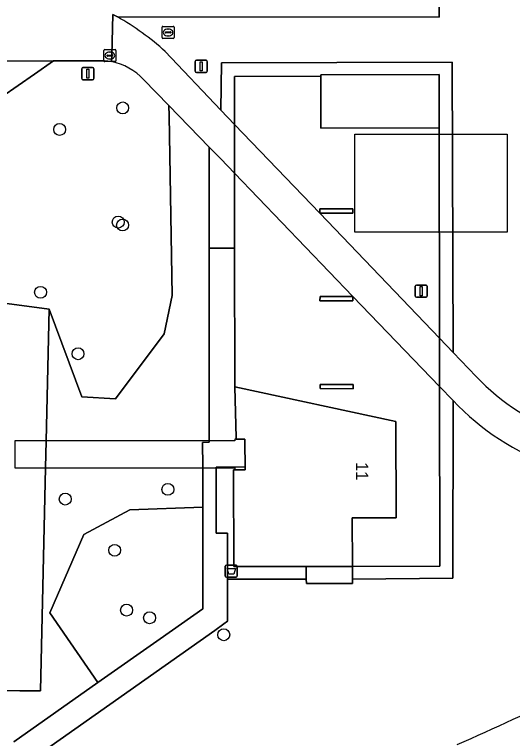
# Model space of a CAD drawing. Extents: x 161477 to 163040, y 383680 to 384871.
# Drawn here: x 162617.6 to 162658.6, y 384501.8 to 384561.2 of the extents above; entities that cross this region are included whole.
import ezdxf

# ---------------------------------------------------------------- set-up
doc = ezdxf.new("R2010")
doc.units = 0
for name, color, linetype in [('IMGEO_Afvalbak', 7, 'Continuous'), ('IMGEO_Boom', 7, 'Continuous'), ('IMGEO_Dek', 7, 'Continuous'), ('IMGEO_Erf', 7, 'Continuous'), ('IMGEO_Fietspad_open', 7, 'Continuous'), ('IMGEO_Groenvoorziening', 7, 'Continuous'), ('IMGEO_Kolk', 7, 'Continuous'), ('IMGEO_Lichtmast', 7, 'Continuous'), ('IMGEO_Pand', 7, 'Continuous'), ('IMGEO_Pand_nummerreeks', 7, 'Continuous'), ('IMGEO_Pand_overbouw', 7, 'Continuous'), ('IMGEO_Pand_vergunning_verleend', 7, 'Continuous'), ('IMGEO_Rijbaan_lokaal_open', 7, 'Continuous'), ('IMGEO_Rioolput', 7, 'Continuous'), ('IMGEO_Terreindeel_halfverhard', 7, 'Continuous'), ('IMGEO_Verkeersbordpaal', 7, 'Continuous'), ('IMGEO_Voetpad_gesloten', 7, 'Continuous'), ('IMGEO_Voetpad_open', 7, 'Continuous')]:
    doc.layers.add(name, color=color, linetype=linetype)

msp = doc.modelspace()

# ---------------------------------------------------------------- linework, layer by layer
at = {"layer": 'IMGEO_Afvalbak'}
for p, q in [((162634.965, 384515.12), (162634.965, 384515.92)), ((162634.965, 384515.92), (162634.965, 384515.12)), ((162635.065, 384516.02), (162635.855, 384516.02)), ((162635.855, 384516.02), (162635.065, 384516.02)), ((162635.955, 384515.92), (162635.955, 384515.12)), ((162635.955, 384515.12), (162635.955, 384515.92)), ((162635.855, 384515.02), (162635.065, 384515.02)), ((162635.065, 384515.02), (162635.855, 384515.02))]:
    msp.add_line(p, q, dxfattribs=at)
msp.add_lwpolyline([(162635.108, 384515.734), (162635.812, 384515.734), (162635.663, 384515.264), (162635.257, 384515.264), (162635.108, 384515.734)], dxfattribs=at)
for centre, start, end in [((162635.065, 384515.92), 90, 180), ((162635.065, 384515.92), 90, 180), ((162635.855, 384515.92), 0, 90), ((162635.855, 384515.92), 360, 90), ((162635.065, 384515.12), 180, 270), ((162635.065, 384515.12), 180, 270), ((162635.855, 384515.12), 270, 0), ((162635.855, 384515.12), 270, 0)]:
    msp.add_arc(centre, 0.1, start, end, dxfattribs=at)
at = {"layer": 'IMGEO_Boom'}
for centre in [(162626.54, 384553.53), (162621.36, 384551.76), (162626.17, 384544.16), (162626.53, 384543.92), (162619.79, 384538.4), (162622.87, 384533.36), (162630.25, 384522.23), (162621.82, 384521.43), (162625.88, 384517.23), (162626.86, 384512.32), (162628.75, 384511.69), (162634.84, 384510.3)]:
    msp.add_circle(centre, 0.489, dxfattribs=at)
at = {"layer": 'IMGEO_Dek'}
msp.add_lwpolyline([(162635.758, 384526.349), (162635.758, 384526.22), (162633.646, 384526.22), (162633.631, 384526.22), (162620.248, 384526.221), (162617.687, 384526.221), (162617.687, 384524.005), (162620.199, 384524.005), (162635.761, 384524.005), (162635.761, 384523.838), (162636.591, 384523.84), (162636.59, 384524.08), (162636.579, 384526.349), (162635.849, 384526.348)], close=True, dxfattribs=at)
at = {"layer": 'IMGEO_Erf'}
for points in [[(162642.73, 384544.889), (162652.564, 384534.637), (162652.537, 384551.896), (162642.808, 384551.877), (162642.803, 384556.121), (162635.712, 384556.101), (162635.718, 384552.173)], [(162645.455, 384538.049), (162635.725, 384548.172), (162635.735, 384542.009), (162635.753, 384530.654), (162648.985, 384527.797), (162648.992, 384519.888), (162645.382, 384519.885), (162645.409, 384515.907), (162652.593, 384515.916), (162652.57, 384530.662)], [(162642.73, 384544.889), (162642.734, 384545.244), (162645.441, 384545.242), (162645.437, 384544.887)], [(162642.734, 384537.694), (162642.746, 384538.045), (162645.455, 384538.049), (162645.443, 384537.698)], [(162645.467, 384530.842), (162645.467, 384530.492), (162642.758, 384530.495), (162642.758, 384530.845)]]:
    msp.add_lwpolyline(points, close=True, dxfattribs=at)
at = {"layer": 'IMGEO_Fietspad_open'}
for points in [[(162626.101, 384560.997), (162625.738, 384561.196), (162625.64, 384557.841), (162625.625, 384557.332)], [(162628.255, 384555.86), (162630.328, 384553.731), (162633.653, 384550.315), (162634.604, 384549.338), (162635.725, 384548.172), (162635.718, 384552.173), (162634.598, 384553.337), (162630.033, 384558.153)], [(162655.576, 384531.504), (162653.687, 384533.466), (162652.564, 384534.637), (162652.57, 384530.662), (162653.672, 384529.518)]]:
    msp.add_lwpolyline(points, dxfattribs=at)
msp.add_lwpolyline([(162642.73, 384544.889), (162635.718, 384552.173), (162635.725, 384548.172), (162645.455, 384538.049), (162652.57, 384530.662), (162652.564, 384534.637)], close=True, dxfattribs=at)
for centre, radius, start, end in [((162615.805, 384542.622), 21.064, 47.5072, 60.73667), ((162624.638, 384552.483), 4.948, 43.03349, 78.4954), ((162668.92, 384544.065), 18.326, 223.26699, 251.31063), ((162668.972, 384544.003), 21.069, 223.43089, 250.51602)]:
    msp.add_arc(centre, radius, start, end, dxfattribs=at)
at = {"layer": 'IMGEO_Groenvoorziening'}
for points in [[(162668.524, 384539.646), (162668.832, 384540.317), (162671.377, 384543.523), (162667.278, 384553.755), (162664.873, 384558.92), (162661.645, 384565.308), (162653.631, 384562.838), (162653.032, 384562.653), (162652.519, 384562.665), (162652.522, 384560.978), (162626.101, 384560.997)], [(162630.033, 384558.153), (162634.598, 384553.337), (162634.658, 384557.241), (162653.614, 384557.281), (162653.687, 384533.466), (162655.576, 384531.504)], [(162625.625, 384557.332), (162625.058, 384557.402), (162620.86, 384557.39), (162619.288, 384556.308), (162612.549, 384551.662), (162615.059, 384548.264), (162613.08, 384547.512), (162613.624, 384545.028), (162616.184, 384543.455), (162616.617, 384537.538), (162620.49, 384537.015), (162623.192, 384529.815), (162625.95, 384529.646), (162629.932, 384534.997), (162630.612, 384538.15), (162630.343, 384552.892)], [(162630.343, 384552.892), (162630.328, 384553.731), (162628.255, 384555.86)], [(162555.579, 384506.126), (162618.089, 384505.711), (162619.789, 384505.699), (162620.199, 384524.005), (162620.248, 384526.221), (162620.49, 384537.015), (162616.617, 384537.538), (162614.492, 384538.06), (162611.287, 384536.352), (162598.201, 384536.417), (162589.036, 384536.296), (162587.909, 384536.233), (162587.931, 384533.515), (162578.218, 384533.515), (162578.216, 384533.887), (162578.206, 384536.25), (162578.18, 384554.338), (162573.428, 384554.029), (162571.785, 384551.626)], [(162617.593, 384501.51), (162624.498, 384506.37), (162620.567, 384512.112), (162623.35, 384518.538), (162627.113, 384520.543), (162633.126, 384520.778), (162633.132, 384524.09), (162633.105, 384526.085), (162633.646, 384526.104), (162633.646, 384526.22), (162633.651, 384542.01), (162633.653, 384550.103), (162633.653, 384550.315), (162630.328, 384553.731), (162630.343, 384552.892), (162630.612, 384538.15), (162629.932, 384534.997), (162625.95, 384529.646), (162623.192, 384529.815), (162620.49, 384537.015), (162620.248, 384526.221), (162620.199, 384524.005), (162619.789, 384505.699), (162618.089, 384505.711), (162555.579, 384506.126)], [(162653.672, 384529.518), (162653.655, 384514.955), (162645.407, 384514.875), (162645.402, 384514.498), (162641.627, 384514.493), (162641.606, 384514.862), (162635.14, 384514.873), (162635.141, 384511.424), (162634.851, 384511.21), (162634.108, 384510.663), (162618.526, 384499.677), (162593.629, 384493.055), (162561.145, 384484.488)]]:
    msp.add_lwpolyline(points, dxfattribs=at)
for points in [[(162612.549, 384551.662), (162619.288, 384556.308), (162620.86, 384557.39), (162612.716, 384557.368), (162606.611, 384557.394), (162605.948, 384556.811), (162603.134, 384554.338), (162605.213, 384548.827), (162603.699, 384543.969), (162606.947, 384544.324), (162612.223, 384542.056), (162614.492, 384538.06), (162616.617, 384537.538), (162616.184, 384543.455), (162613.624, 384545.028), (162613.08, 384547.512), (162615.059, 384548.264)], [(162633.126, 384520.778), (162627.113, 384520.543), (162623.35, 384518.538), (162620.567, 384512.112), (162624.498, 384506.37), (162629.61, 384509.969), (162633.11, 384512.432)]]:
    msp.add_lwpolyline(points, close=True, dxfattribs=at)
for centre, radius, start, end in [((162615.805, 384542.622), 21.064, 47.5072, 60.73667), ((162624.638, 384552.483), 4.948, 43.03349, 78.4954), ((162668.92, 384544.065), 18.326, 223.26699, 251.31063), ((162668.972, 384544.003), 21.069, 223.43089, 250.51602), ((162491.582, 384866.277), 399.511, 293.99173, 296.88415)]:
    msp.add_arc(centre, radius, start, end, dxfattribs=at)
at = {"layer": 'IMGEO_Kolk'}
for p, q in [((162624.984, 384557.4), (162624.984, 384558.252)), ((162625.059, 384558.326), (162625.911, 384558.326)), ((162625.286, 384557.869), (162625.684, 384557.869)), ((162625.472, 384558.106), (162625.497, 384558.106)), ((162625.985, 384558.252), (162625.985, 384557.4)), ((162625.911, 384557.326), (162625.059, 384557.326)), ((162625.243, 384557.82), (162625.243, 384557.832)), ((162625.681, 384557.783), (162625.283, 384557.783)), ((162625.495, 384557.546), (162625.47, 384557.546)), ((162625.727, 384557.832), (162625.727, 384557.82))]:
    msp.add_line(p, q, dxfattribs=at)
for points in [[(162624.984, 384557.4), (162624.984, 384558.252)], [(162625.059, 384558.326), (162625.911, 384558.326)], [(162625.985, 384558.252), (162625.985, 384557.4)], [(162625.911, 384557.326), (162625.059, 384557.326)]]:
    msp.add_lwpolyline(points, dxfattribs=at)
for centre, radius, start, end in [((162625.061, 384558.25), 0.0765, 91.55205, 178.44795), ((162625.061, 384558.25), 0.0765, 91.55205, 178.44795), ((162625.283, 384557.829), 0.0403, 85.87752, 175.75265), ((162625.688, 384557.831), 0.0386, 1.73085, 96.63898), ((162625.909, 384558.25), 0.0765, 1.55205, 88.44795), ((162625.909, 384558.25), 0.0765, 1.55205, 88.44795), ((162625.061, 384557.402), 0.0765, 181.55205, 268.44795), ((162625.061, 384557.402), 0.0765, 181.55205, 268.44795), ((162625.28, 384557.819), 0.0366, 178.93798, 274.71019), ((162625.684, 384557.826), 0.043, 264.86636, 352.45326), ((162625.909, 384557.402), 0.0765, 271.55205, 358.44795), ((162625.909, 384557.402), 0.0765, 271.55205, 358.44795)]:
    msp.add_arc(centre, radius, start, end, dxfattribs=at)
for centre, major_axis, ratio, start_param, end_param in [((162625.471, 384557.826), (-0.387, 0.002), 0.722429, 4.712389, 7.853982), ((162625.496, 384557.826), (-0.39, 0.002), 0.717154, 1.570796, 4.712389)]:
    msp.add_ellipse(centre, major_axis=major_axis, ratio=ratio, start_param=start_param, end_param=end_param, dxfattribs=at)
at = {"layer": 'IMGEO_Lichtmast'}
for p, q in [((162632.495, 384556.54), (162632.495, 384557.34)), ((162632.495, 384557.34), (162632.495, 384556.54)), ((162632.595, 384557.44), (162633.385, 384557.44)), ((162633.385, 384557.44), (162632.595, 384557.44)), ((162633.485, 384557.34), (162633.485, 384556.54)), ((162633.485, 384556.54), (162633.485, 384557.34)), ((162633.385, 384556.44), (162632.595, 384556.44)), ((162632.595, 384556.44), (162633.385, 384556.44)), ((162650.565, 384538.09), (162650.565, 384538.89)), ((162650.565, 384538.89), (162650.565, 384538.09)), ((162650.665, 384538.99), (162651.455, 384538.99)), ((162651.455, 384538.99), (162650.665, 384538.99)), ((162651.555, 384538.89), (162651.555, 384538.09)), ((162651.555, 384538.09), (162651.555, 384538.89)), ((162651.455, 384537.99), (162650.665, 384537.99)), ((162650.665, 384537.99), (162651.455, 384537.99))]:
    msp.add_line(p, q, dxfattribs=at)
for points in [[(162632.915, 384557.315), (162633.065, 384557.315), (162633.065, 384556.565), (162632.915, 384556.565), (162632.915, 384557.315)], [(162650.985, 384538.865), (162651.135, 384538.865), (162651.135, 384538.115), (162650.985, 384538.115), (162650.985, 384538.865)]]:
    msp.add_lwpolyline(points, dxfattribs=at)
for centre, start, end in [((162632.595, 384557.34), 90, 180), ((162632.595, 384557.34), 90, 180), ((162633.385, 384557.34), 0, 90), ((162633.385, 384557.34), 360, 90), ((162632.595, 384556.54), 180, 270), ((162632.595, 384556.54), 180, 270), ((162633.385, 384556.54), 270, 0), ((162633.385, 384556.54), 270, 0), ((162650.665, 384538.89), 90, 180), ((162650.665, 384538.89), 90, 180), ((162651.455, 384538.89), 0, 90), ((162651.455, 384538.89), 360, 90), ((162650.665, 384538.09), 180, 270), ((162650.665, 384538.09), 180, 270), ((162651.455, 384538.09), 270, 0), ((162651.455, 384538.09), 270, 0)]:
    msp.add_arc(centre, 0.1, start, end, dxfattribs=at)
at = {"layer": 'IMGEO_Pand'}
for points in [[(162652.531, 384556.26), (162642.803, 384556.241), (162642.803, 384556.121), (162642.808, 384551.877), (162652.537, 384551.896)], [(162645.441, 384545.242), (162642.734, 384545.244), (162642.73, 384544.889), (162645.437, 384544.887)], [(162645.455, 384538.049), (162642.746, 384538.045), (162642.734, 384537.694), (162645.443, 384537.698)], [(162648.985, 384527.797), (162635.753, 384530.654), (162635.848, 384526.448), (162635.849, 384526.348), (162636.579, 384526.349), (162636.58, 384526.089), (162636.59, 384524.08), (162636.591, 384523.84), (162635.651, 384523.838), (162635.668, 384515.89), (162641.608, 384515.9), (162645.405, 384515.907), (162645.409, 384515.907), (162645.382, 384519.885), (162648.992, 384519.888)], [(162645.467, 384530.842), (162642.758, 384530.845), (162642.758, 384530.495), (162645.467, 384530.492)]]:
    msp.add_lwpolyline(points, close=True, dxfattribs=at)
at = {"layer": 'IMGEO_Pand_overbouw'}
msp.add_lwpolyline([(162652.537, 384551.896), (162642.808, 384551.877), (162642.803, 384556.121), (162635.712, 384556.101), (162635.718, 384552.173), (162635.725, 384548.172), (162635.735, 384542.009), (162635.753, 384530.654), (162648.985, 384527.797), (162648.992, 384519.888), (162645.382, 384519.885), (162645.409, 384515.907), (162652.593, 384515.916), (162652.57, 384530.662), (162652.564, 384534.637)], close=True, dxfattribs=at)
at = {"layer": 'IMGEO_Pand_vergunning_verleend'}
msp.add_lwpolyline([(162645.603, 384543.347), (162645.603, 384551.373), (162658.129, 384551.373), (162658.129, 384543.347)], close=True, dxfattribs=at)
at = {"layer": 'IMGEO_Rijbaan_lokaal_open'}
msp.add_lwpolyline([(162522.93, 384557.322), (162525.022, 384557.351), (162535.666, 384557.365), (162547.678, 384557.359), (162556.15, 384557.366), (162556.984, 384557.368), (162568.278, 384557.395), (162578.175, 384557.419), (162580.176, 384557.424), (162580.507, 384557.425), (162587.544, 384557.427), (162591.608, 384557.429), (162593.115, 384557.429), (162593.134, 384557.429), (162597.072, 384557.436), (162601.021, 384557.434), (162604.501, 384557.403), (162606.611, 384557.394), (162612.716, 384557.368), (162620.86, 384557.39), (162625.058, 384557.402), (162625.625, 384557.332), (162625.64, 384557.841), (162625.738, 384561.196)], dxfattribs=at)
msp.add_arc((162491.582, 384866.277), 399.511, 293.99173, 296.88415, dxfattribs=at)
at = {"layer": 'IMGEO_Rioolput'}
for p, q in [((162629.769, 384559.294), (162629.769, 384560.146)), ((162629.844, 384560.22), (162630.696, 384560.22)), ((162630.028, 384559.714), (162630.028, 384559.726)), ((162630.466, 384559.677), (162630.068, 384559.677)), ((162630.071, 384559.763), (162630.469, 384559.763)), ((162630.257, 384560), (162630.282, 384560)), ((162630.512, 384559.726), (162630.512, 384559.714)), ((162630.77, 384560.146), (162630.77, 384559.294)), ((162630.696, 384559.22), (162629.844, 384559.22)), ((162630.28, 384559.44), (162630.255, 384559.44))]:
    msp.add_line(p, q, dxfattribs=at)
for points in [[(162629.769, 384559.294), (162629.769, 384560.146)], [(162629.844, 384560.22), (162630.696, 384560.22)], [(162630.77, 384560.146), (162630.77, 384559.294)], [(162630.696, 384559.22), (162629.844, 384559.22)]]:
    msp.add_lwpolyline(points, dxfattribs=at)
for centre, radius, start, end in [((162629.846, 384560.144), 0.0765, 91.55205, 178.44795), ((162629.846, 384560.144), 0.0765, 91.55205, 178.44795), ((162630.068, 384559.723), 0.0403, 85.87752, 175.75265), ((162630.065, 384559.713), 0.0366, 178.93798, 274.71019), ((162630.469, 384559.72), 0.043, 264.86636, 352.45326), ((162630.473, 384559.725), 0.0386, 1.73085, 96.63898), ((162630.694, 384560.144), 0.0765, 1.55205, 88.44795), ((162630.694, 384560.144), 0.0765, 1.55205, 88.44795), ((162629.846, 384559.296), 0.0765, 181.55205, 268.44795), ((162629.846, 384559.296), 0.0765, 181.55205, 268.44795), ((162630.694, 384559.296), 0.0765, 271.55205, 358.44795), ((162630.694, 384559.296), 0.0765, 271.55205, 358.44795)]:
    msp.add_arc(centre, radius, start, end, dxfattribs=at)
for centre, major_axis, ratio, start_param, end_param in [((162630.256, 384559.72), (-0.387, 0.002), 0.722429, 4.712389, 7.853982), ((162630.281, 384559.72), (-0.39, 0.002), 0.717154, 1.570796, 4.712389)]:
    msp.add_ellipse(centre, major_axis=major_axis, ratio=ratio, start_param=start_param, end_param=end_param, dxfattribs=at)
at = {"layer": 'IMGEO_Terreindeel_halfverhard'}
for points in [[(162653.614, 384557.281), (162634.658, 384557.241), (162634.598, 384553.337), (162635.718, 384552.173), (162635.712, 384556.101), (162642.803, 384556.121), (162642.803, 384556.241), (162652.531, 384556.26), (162652.537, 384551.896), (162652.564, 384534.637), (162653.687, 384533.466)], [(162653.672, 384529.518), (162652.57, 384530.662), (162652.593, 384515.916), (162645.409, 384515.907), (162645.405, 384515.907), (162645.407, 384514.875), (162653.655, 384514.955)], [(162635.651, 384523.838), (162636.591, 384523.84), (162636.59, 384524.08), (162635.761, 384524.059), (162634.215, 384524.059), (162634.216, 384520.98), (162634.217, 384518.63), (162635.139, 384518.627), (162635.14, 384514.873), (162641.606, 384514.862), (162641.608, 384515.9), (162635.668, 384515.89)]]:
    msp.add_lwpolyline(points, close=True, dxfattribs=at)
at = {"layer": 'IMGEO_Verkeersbordpaal'}
for p, q in [((162623.175, 384555.94), (162623.175, 384556.74)), ((162623.175, 384556.74), (162623.175, 384555.94)), ((162623.275, 384556.84), (162624.065, 384556.84)), ((162624.065, 384556.84), (162623.275, 384556.84)), ((162624.165, 384556.74), (162624.165, 384555.94)), ((162624.165, 384555.94), (162624.165, 384556.74)), ((162624.065, 384555.84), (162623.275, 384555.84)), ((162623.275, 384555.84), (162624.065, 384555.84))]:
    msp.add_line(p, q, dxfattribs=at)
msp.add_lwpolyline([(162623.595, 384556.715), (162623.745, 384556.715), (162623.745, 384555.965), (162623.595, 384555.965), (162623.595, 384556.715)], dxfattribs=at)
for centre, start, end in [((162623.275, 384556.74), 90, 180), ((162623.275, 384556.74), 90, 180), ((162624.065, 384556.74), 0, 90), ((162624.065, 384556.74), 360, 90), ((162623.275, 384555.94), 180, 270), ((162623.275, 384555.94), 180, 270), ((162624.065, 384555.94), 270, 0), ((162624.065, 384555.94), 270, 0)]:
    msp.add_arc(centre, 0.1, start, end, dxfattribs=at)
at = {"layer": 'IMGEO_Voetpad_gesloten'}
msp.add_lwpolyline([(162635.758, 384526.349), (162635.758, 384526.22), (162633.646, 384526.22), (162633.631, 384526.22), (162620.248, 384526.221), (162617.687, 384526.221), (162617.687, 384524.005), (162620.199, 384524.005), (162635.761, 384524.005), (162635.761, 384523.838), (162636.591, 384523.84), (162636.59, 384524.08), (162636.579, 384526.349), (162635.849, 384526.348)], close=True, dxfattribs=at)
at = {"layer": 'IMGEO_Voetpad_open'}
for points in [[(162625.738, 384561.196), (162626.101, 384560.997), (162652.522, 384560.978), (162652.519, 384562.665)], [(162618.526, 384499.677), (162634.108, 384510.663), (162634.851, 384511.21), (162635.141, 384511.424), (162635.14, 384514.873), (162635.139, 384518.627), (162634.217, 384518.63), (162634.216, 384520.98), (162634.215, 384524.059), (162635.761, 384524.059), (162636.59, 384524.08), (162636.58, 384526.089), (162636.579, 384526.349), (162635.849, 384526.348), (162635.848, 384526.448), (162635.753, 384530.654), (162635.735, 384542.009), (162633.651, 384542.01), (162633.646, 384526.22), (162633.646, 384526.104), (162633.105, 384526.085), (162633.132, 384524.09), (162633.126, 384520.778), (162633.11, 384512.432), (162629.61, 384509.969), (162624.498, 384506.37), (162617.593, 384501.51)]]:
    msp.add_lwpolyline(points, dxfattribs=at)
for points in [[(162635.725, 384548.172), (162634.604, 384549.338), (162633.653, 384550.315), (162633.653, 384550.103), (162633.651, 384542.01), (162635.735, 384542.009)], [(162645.405, 384515.907), (162641.608, 384515.9), (162641.606, 384514.862), (162641.627, 384514.493), (162645.402, 384514.498), (162645.407, 384514.875)]]:
    msp.add_lwpolyline(points, close=True, dxfattribs=at)

# ---------------------------------------------------------------- texts
at = {"layer": 'IMGEO_Pand_nummerreeks'}
msp.add_text('11', height=1, rotation=270.05136, dxfattribs=at).set_placement((162645.708, 384524.461))

doc.saveas('drawing.dxf')
